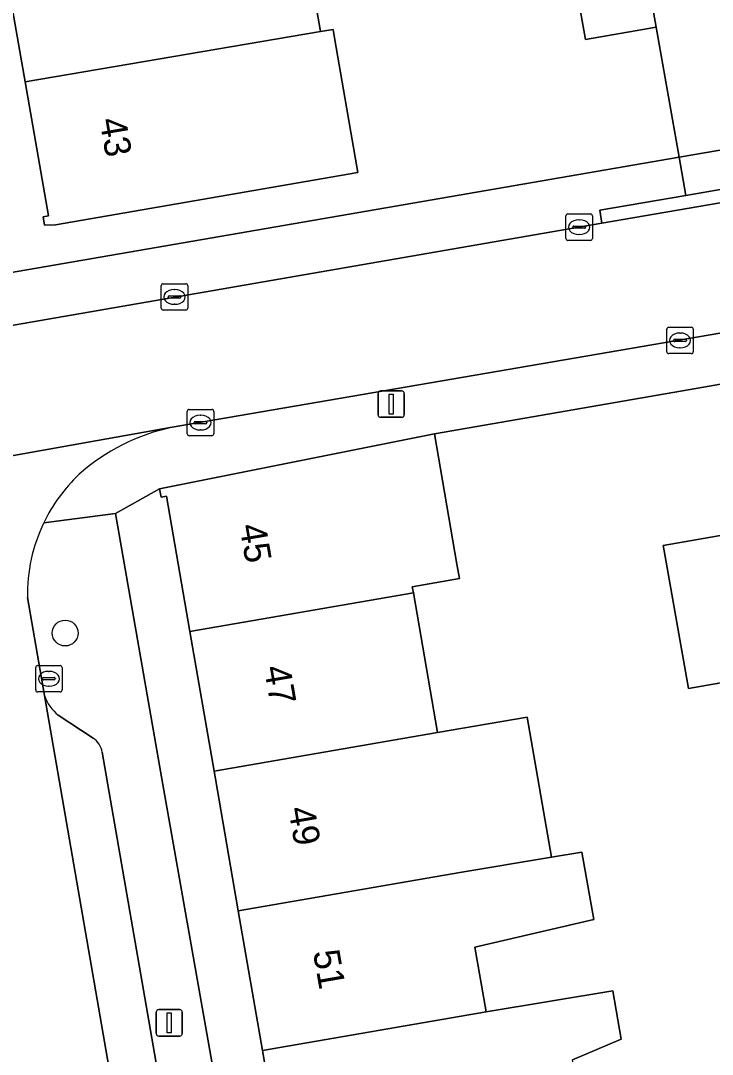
# Model space of a CAD drawing. Extents: x 162879 to 165540, y 384011 to 385181.
# Drawn here: x 164605.71 to 164631.89, y 384489.56 to 384528.71 of the extents above; entities that cross this region are included whole.
import ezdxf

# ---------------------------------------------------------------- set-up
doc = ezdxf.new("R2010")
doc.units = 0
for name, color, linetype in [('IMGEO_Boom', 7, 'Continuous'), ('IMGEO_Erf', 7, 'Continuous'), ('IMGEO_Kolk', 7, 'Continuous'), ('IMGEO_Lichtmast', 7, 'Continuous'), ('IMGEO_Muur', 7, 'Continuous'), ('IMGEO_Pand', 7, 'Continuous'), ('IMGEO_Pand_nummerreeks', 7, 'Continuous'), ('IMGEO_Parkeervlak_open', 7, 'Continuous'), ('IMGEO_Rijbaan_lokaal_open', 7, 'Continuous'), ('IMGEO_Voetpad_open', 7, 'Continuous')]:
    doc.layers.add(name, color=color, linetype=linetype)

msp = doc.modelspace()

# ---------------------------------------------------------------- linework, layer by layer
at = {"layer": 'IMGEO_Boom'}
msp.add_circle((164607.396, 384505.516), 0.489, dxfattribs=at)
at = {"layer": 'IMGEO_Erf'}
for points in [[(164625.78, 384535.379), (164625.195, 384538.663), (164624.816, 384540.78), (164624.438, 384542.896), (164627.136, 384543.372), (164626.291, 384548.164), (164611.333, 384545.582), (164597.844, 384543.262), (164602.136, 384518.615), (164630.635, 384523.533), (164629.766, 384528.462), (164627.088, 384527.99), (164626.711, 384530.128), (164626.334, 384532.264)], [(164605.881, 384526.394), (164604.946, 384531.728), (164604.011, 384537.062), (164603.091, 384542.315), (164602.872, 384542.28), (164602.819, 384542.595), (164611.482, 384544.025), (164611.256, 384545.398), (164614.02, 384545.854), (164615.202, 384539.024), (164616.126, 384533.687), (164617.057, 384528.292), (164617.541, 384528.375), (164617.609, 384527.979), (164618.42, 384523.247), (164618.469, 384522.959), (164607.027, 384520.972), (164606.61, 384520.964), (164606.558, 384521.28), (164606.771, 384521.315)], [(164613.948, 384494.994), (164613.084, 384500), (164613.035, 384500.286), (164612.121, 384505.578), (164611.236, 384510.705), (164611.03, 384510.664), (164610.967, 384510.977), (164609.307, 384510.047), (164611.05, 384500), (164616.694, 384468.061), (164618.377, 384468.358), (164618.326, 384468.715), (164618.477, 384468.753), (164617.601, 384473.827), (164616.688, 384479.119), (164615.775, 384484.411), (164614.861, 384489.702)]]:
    msp.add_lwpolyline(points, close=True, dxfattribs=at)
for points in [[(164636.927, 384515.77), (164631.343, 384514.795), (164621.371, 384513.054), (164622.222, 384508.127), (164622.317, 384507.576), (164620.534, 384507.269), (164620.575, 384507.036), (164621.494, 384501.746), (164624.883, 384502.331), (164625.798, 384497.029), (164626.952, 384497.224), (164627.4, 384494.673), (164622.907, 384493.619), (164623.334, 384491.165), (164628.123, 384491.965), (164628.443, 384490.137), (164626.605, 384489.35)], [(164632.93, 384503.757), (164630.991, 384503.416), (164630.063, 384508.629), (164630.027, 384508.836), (164635.227, 384509.742)]]:
    msp.add_lwpolyline(points, dxfattribs=at)
at = {"layer": 'IMGEO_Kolk'}
for p, q in [((164626.351, 384520.461), (164626.351, 384521.313)), ((164626.426, 384521.387), (164627.278, 384521.387)), ((164627.352, 384521.313), (164627.352, 384520.461)), ((164626.61, 384520.881), (164626.61, 384520.893)), ((164627.048, 384520.844), (164626.65, 384520.844)), ((164626.653, 384520.93), (164627.051, 384520.93)), ((164626.839, 384521.167), (164626.864, 384521.167)), ((164627.094, 384520.893), (164627.094, 384520.881)), ((164626.862, 384520.607), (164626.837, 384520.607)), ((164627.278, 384520.387), (164626.426, 384520.387)), ((164611.033, 384517.818), (164611.033, 384518.67)), ((164611.108, 384518.744), (164611.96, 384518.744)), ((164611.521, 384518.524), (164611.546, 384518.524)), ((164612.034, 384518.67), (164612.034, 384517.818)), ((164611.292, 384518.238), (164611.292, 384518.25)), ((164611.73, 384518.201), (164611.332, 384518.201)), ((164611.335, 384518.287), (164611.733, 384518.287)), ((164611.776, 384518.25), (164611.776, 384518.238)), ((164611.96, 384517.744), (164611.108, 384517.744)), ((164611.544, 384517.964), (164611.519, 384517.964)), ((164630.168, 384516.171), (164630.168, 384517.023)), ((164630.243, 384517.097), (164631.095, 384517.097)), ((164631.169, 384517.023), (164631.169, 384516.171)), ((164630.427, 384516.591), (164630.427, 384516.603)), ((164630.865, 384516.554), (164630.467, 384516.554)), ((164630.47, 384516.64), (164630.868, 384516.64)), ((164630.656, 384516.877), (164630.681, 384516.877)), ((164630.911, 384516.603), (164630.911, 384516.591)), ((164630.679, 384516.317), (164630.654, 384516.317)), ((164631.095, 384516.097), (164630.243, 384516.097)), ((164612.016, 384513.059), (164612.016, 384513.911)), ((164612.091, 384513.985), (164612.943, 384513.985)), ((164613.017, 384513.911), (164613.017, 384513.059)), ((164612.275, 384513.479), (164612.275, 384513.491)), ((164612.713, 384513.442), (164612.315, 384513.442)), ((164612.318, 384513.528), (164612.716, 384513.528)), ((164612.504, 384513.765), (164612.529, 384513.765)), ((164612.759, 384513.491), (164612.759, 384513.479)), ((164612.527, 384513.205), (164612.502, 384513.205)), ((164612.943, 384512.985), (164612.091, 384512.985)), ((164606.281, 384503.359), (164606.281, 384504.211)), ((164606.356, 384504.285), (164607.208, 384504.285)), ((164606.769, 384504.065), (164606.794, 384504.065)), ((164607.282, 384504.211), (164607.282, 384503.359)), ((164606.54, 384503.779), (164606.54, 384503.791)), ((164606.978, 384503.742), (164606.58, 384503.742)), ((164606.583, 384503.828), (164606.981, 384503.828)), ((164607.024, 384503.791), (164607.024, 384503.779)), ((164607.208, 384503.285), (164606.356, 384503.285)), ((164606.792, 384503.505), (164606.767, 384503.505))]:
    msp.add_line(p, q, dxfattribs=at)
for points in [[(164626.351, 384520.461), (164626.351, 384521.313)], [(164626.426, 384521.387), (164627.278, 384521.387)], [(164627.352, 384521.313), (164627.352, 384520.461)], [(164627.278, 384520.387), (164626.426, 384520.387)], [(164611.033, 384517.818), (164611.033, 384518.67)], [(164611.108, 384518.744), (164611.96, 384518.744)], [(164612.034, 384518.67), (164612.034, 384517.818)], [(164611.96, 384517.744), (164611.108, 384517.744)], [(164630.168, 384516.171), (164630.168, 384517.023)], [(164630.243, 384517.097), (164631.095, 384517.097)], [(164631.169, 384517.023), (164631.169, 384516.171)], [(164631.095, 384516.097), (164630.243, 384516.097)], [(164612.016, 384513.059), (164612.016, 384513.911)], [(164612.091, 384513.985), (164612.943, 384513.985)], [(164613.017, 384513.911), (164613.017, 384513.059)], [(164612.943, 384512.985), (164612.091, 384512.985)], [(164606.281, 384503.359), (164606.281, 384504.211)], [(164606.356, 384504.285), (164607.208, 384504.285)], [(164607.282, 384504.211), (164607.282, 384503.359)], [(164607.208, 384503.285), (164606.356, 384503.285)]]:
    msp.add_lwpolyline(points, dxfattribs=at)
for centre, radius, start, end in [((164626.428, 384521.311), 0.0765, 91.552, 178.448), ((164626.428, 384521.311), 0.0765, 91.552, 178.448), ((164627.276, 384521.311), 0.0765, 1.552, 88.448), ((164627.276, 384521.311), 0.0765, 1.552, 88.448), ((164626.65, 384520.89), 0.0403, 85.8775, 175.7526), ((164626.647, 384520.88), 0.0366, 178.938, 274.7102), ((164627.051, 384520.887), 0.043, 264.8664, 352.4533), ((164627.055, 384520.892), 0.0386, 1.7309, 96.639), ((164626.428, 384520.463), 0.0765, 181.552, 268.448), ((164626.428, 384520.463), 0.0765, 181.552, 268.448), ((164627.276, 384520.463), 0.0765, 271.552, 358.448), ((164627.276, 384520.463), 0.0765, 271.552, 358.448), ((164611.11, 384518.668), 0.0765, 91.552, 178.448), ((164611.11, 384518.668), 0.0765, 91.552, 178.448), ((164611.958, 384518.668), 0.0765, 1.552, 88.448), ((164611.958, 384518.668), 0.0765, 1.552, 88.448), ((164611.332, 384518.247), 0.0403, 85.8775, 175.7526), ((164611.329, 384518.237), 0.0366, 178.938, 274.7102), ((164611.733, 384518.244), 0.043, 264.8664, 352.4533), ((164611.737, 384518.249), 0.0386, 1.7309, 96.639), ((164611.11, 384517.82), 0.0765, 181.552, 268.448), ((164611.11, 384517.82), 0.0765, 181.552, 268.448), ((164611.958, 384517.82), 0.0765, 271.552, 358.448), ((164611.958, 384517.82), 0.0765, 271.552, 358.448), ((164630.245, 384517.021), 0.0765, 91.552, 178.448), ((164630.245, 384517.021), 0.0765, 91.552, 178.448), ((164631.093, 384517.021), 0.0765, 1.552, 88.448), ((164631.093, 384517.021), 0.0765, 1.552, 88.448), ((164630.467, 384516.6), 0.0403, 85.8775, 175.7526), ((164630.464, 384516.59), 0.0366, 178.938, 274.7102), ((164630.868, 384516.597), 0.043, 264.8664, 352.4533), ((164630.872, 384516.602), 0.0386, 1.7309, 96.639), ((164630.245, 384516.173), 0.0765, 181.552, 268.448), ((164630.245, 384516.173), 0.0765, 181.552, 268.448), ((164631.093, 384516.173), 0.0765, 271.552, 358.448), ((164631.093, 384516.173), 0.0765, 271.552, 358.448), ((164612.093, 384513.909), 0.0765, 91.552, 178.448), ((164612.093, 384513.909), 0.0765, 91.552, 178.448), ((164612.941, 384513.909), 0.0765, 1.552, 88.448), ((164612.941, 384513.909), 0.0765, 1.552, 88.448), ((164612.315, 384513.488), 0.0403, 85.8775, 175.7526), ((164612.312, 384513.478), 0.0366, 178.938, 274.7102), ((164612.716, 384513.485), 0.043, 264.8664, 352.4533), ((164612.72, 384513.49), 0.0386, 1.7309, 96.639), ((164612.093, 384513.061), 0.0765, 181.552, 268.448), ((164612.093, 384513.061), 0.0765, 181.552, 268.448), ((164612.941, 384513.061), 0.0765, 271.552, 358.448), ((164612.941, 384513.061), 0.0765, 271.552, 358.448), ((164606.358, 384504.209), 0.0765, 91.552, 178.448), ((164606.358, 384504.209), 0.0765, 91.552, 178.448), ((164607.206, 384504.209), 0.0765, 1.552, 88.448), ((164607.206, 384504.209), 0.0765, 1.552, 88.448), ((164606.58, 384503.788), 0.0403, 85.8775, 175.7526), ((164606.577, 384503.778), 0.0366, 178.938, 274.7102), ((164606.981, 384503.785), 0.043, 264.8664, 352.4533), ((164606.985, 384503.79), 0.0386, 1.7309, 96.639), ((164606.358, 384503.361), 0.0765, 181.552, 268.448), ((164606.358, 384503.361), 0.0765, 181.552, 268.448), ((164607.206, 384503.361), 0.0765, 271.552, 358.448), ((164607.206, 384503.361), 0.0765, 271.552, 358.448)]:
    msp.add_arc(centre, radius, start, end, dxfattribs=at)
for centre, major_axis, ratio, start_param, end_param in [((164626.838, 384520.887), (-0.387, 0.002), 0.722429, 4.712389, 7.853982), ((164626.863, 384520.887), (-0.39, 0.002), 0.717154, 1.570796, 4.712389), ((164611.52, 384518.244), (-0.387, 0.002), 0.722429, 4.712389, 7.853982), ((164611.545, 384518.244), (-0.39, 0.002), 0.717154, 1.570796, 4.712389), ((164630.655, 384516.597), (-0.387, 0.002), 0.722429, 4.712389, 7.853982), ((164630.68, 384516.597), (-0.39, 0.002), 0.717154, 1.570796, 4.712389), ((164612.503, 384513.485), (-0.387, 0.002), 0.722429, 4.712389, 7.853982), ((164612.528, 384513.485), (-0.39, 0.002), 0.717154, 1.570796, 4.712389), ((164606.768, 384503.785), (-0.387, 0.002), 0.722429, 4.712389, 7.853982), ((164606.793, 384503.785), (-0.39, 0.002), 0.717154, 1.570796, 4.712389)]:
    msp.add_ellipse(centre, major_axis=major_axis, ratio=ratio, start_param=start_param, end_param=end_param, dxfattribs=at)
at = {"layer": 'IMGEO_Lichtmast'}
for p, q in [((164619.239, 384513.785), (164619.239, 384514.585)), ((164619.239, 384514.585), (164619.239, 384513.785)), ((164619.339, 384514.685), (164620.129, 384514.685)), ((164620.129, 384514.685), (164619.339, 384514.685)), ((164620.229, 384514.585), (164620.229, 384513.785)), ((164620.229, 384513.785), (164620.229, 384514.585)), ((164620.129, 384513.685), (164619.339, 384513.685)), ((164619.339, 384513.685), (164620.129, 384513.685)), ((164610.84, 384490.356), (164610.84, 384491.156)), ((164610.84, 384491.156), (164610.84, 384490.356)), ((164610.94, 384491.256), (164611.73, 384491.256)), ((164611.73, 384491.256), (164610.94, 384491.256)), ((164611.83, 384491.156), (164611.83, 384490.356)), ((164611.83, 384490.356), (164611.83, 384491.156)), ((164611.73, 384490.256), (164610.94, 384490.256)), ((164610.94, 384490.256), (164611.73, 384490.256))]:
    msp.add_line(p, q, dxfattribs=at)
for points in [[(164619.659, 384514.56), (164619.809, 384514.56), (164619.809, 384513.81), (164619.659, 384513.81), (164619.659, 384514.56)], [(164611.26, 384491.131), (164611.41, 384491.131), (164611.41, 384490.381), (164611.26, 384490.381), (164611.26, 384491.131)]]:
    msp.add_lwpolyline(points, dxfattribs=at)
for centre, start, end in [((164619.339, 384514.585), 90, 180), ((164619.339, 384514.585), 90, 180), ((164620.129, 384514.585), 0, 90), ((164620.129, 384514.585), 360, 90), ((164619.339, 384513.785), 180, 270), ((164619.339, 384513.785), 180, 270), ((164620.129, 384513.785), 270, 0), ((164620.129, 384513.785), 270, 0), ((164610.94, 384491.156), 90, 180), ((164610.94, 384491.156), 90, 180), ((164611.73, 384491.156), 0, 90), ((164611.73, 384491.156), 360, 90), ((164610.94, 384490.356), 180, 270), ((164610.94, 384490.356), 180, 270), ((164611.73, 384490.356), 270, 0), ((164611.73, 384490.356), 270, 0)]:
    msp.add_arc(centre, 0.1, start, end, dxfattribs=at)
at = {"layer": 'IMGEO_Muur'}
msp.add_lwpolyline([(164631.343, 384514.795), (164621.371, 384513.054)], dxfattribs=at)
at = {"layer": 'IMGEO_Pand'}
for points in [[(164616.126, 384533.687), (164604.946, 384531.728), (164605.881, 384526.394), (164617.057, 384528.292)], [(164626.711, 384530.128), (164627.088, 384527.99), (164629.766, 384528.462), (164629.389, 384530.6)], [(164605.881, 384526.394), (164606.771, 384521.315), (164606.558, 384521.28), (164606.61, 384520.964), (164607.027, 384520.972), (164618.469, 384522.959), (164618.42, 384523.247), (164617.609, 384527.979), (164617.541, 384528.375), (164617.057, 384528.292)], [(164620.575, 384507.036), (164620.534, 384507.269), (164622.317, 384507.576), (164622.222, 384508.127), (164621.371, 384513.054), (164610.967, 384510.977), (164611.03, 384510.664), (164611.236, 384510.705), (164612.121, 384505.578)], [(164638.276, 384508.029), (164637.905, 384510.158), (164635.227, 384509.742), (164630.027, 384508.836), (164630.063, 384508.629), (164630.991, 384503.416), (164632.93, 384503.757), (164636.171, 384504.327), (164638.839, 384504.796)], [(164613.035, 384500.286), (164621.494, 384501.746), (164620.575, 384507.036), (164612.121, 384505.578)], [(164621.494, 384501.746), (164613.035, 384500.286), (164613.084, 384500), (164613.948, 384494.994), (164622.414, 384496.456), (164625.798, 384497.029), (164624.883, 384502.331)], [(164627.4, 384494.673), (164626.952, 384497.224), (164625.798, 384497.029), (164622.414, 384496.456), (164613.948, 384494.994), (164614.861, 384489.702), (164623.334, 384491.165), (164622.907, 384493.619)], [(164623.334, 384491.165), (164614.861, 384489.702), (164615.775, 384484.411), (164624.255, 384485.865), (164627.136, 384486.326), (164626.605, 384489.35), (164628.443, 384490.137), (164628.123, 384491.965)]]:
    msp.add_lwpolyline(points, close=True, dxfattribs=at)
at = {"layer": 'IMGEO_Parkeervlak_open'}
for points in [[(164606.618, 384503.156), (164612.595, 384468.609)], [(164608.455, 384501.535), (164607.13, 384502.407)], [(164613.958, 384471.281), (164608.799, 384501.001)]]:
    msp.add_lwpolyline(points, dxfattribs=at)
for centre, radius, start, end in [((164608.111, 384503.627), 1.566, 197.5148, 231.1965), ((164608.051, 384500.897), 0.755, 7.9197, 57.6592)]:
    msp.add_arc(centre, radius, start, end, dxfattribs=at)
at = {"layer": 'IMGEO_Rijbaan_lokaal_open'}
for points in [[(164628.463, 384535.849), (164629.012, 384532.736), (164629.389, 384530.6), (164629.766, 384528.462), (164630.635, 384523.533), (164636.47, 384524.54), (164636.447, 384524.668), (164635.846, 384528.177), (164635.312, 384531.296), (164634.78, 384534.406), (164633.794, 384540.003), (164633.253, 384543.107), (164632.711, 384546.221), (164632.195, 384549.182), (164626.291, 384548.164), (164627.136, 384543.372), (164627.51, 384541.254), (164627.883, 384539.137)], [(164636.441, 384517.6), (164646.171, 384519.272), (164647.711, 384519.539), (164646.879, 384524.342), (164637.471, 384522.719), (164627.715, 384521.035), (164602.961, 384516.748), (164587.801, 384514.006), (164588.641, 384509.238), (164591.415, 384509.736), (164592.352, 384509.902), (164611.452, 384513.307)]]:
    msp.add_lwpolyline(points, close=True, dxfattribs=at)
for points in [[(164611.452, 384513.307), (164592.352, 384509.902)], [(164606.618, 384503.156), (164605.968, 384506.862)], [(164601.632, 384503.195), (164602.065, 384500), (164607.857, 384467.046), (164607.889, 384466.874), (164608.133, 384465.453), (164608.764, 384461.813), (164608.969, 384460.622), (164613.856, 384461.463), (164613.678, 384462.467), (164613.16, 384465.401), (164612.595, 384468.609), (164606.618, 384503.156)]]:
    msp.add_lwpolyline(points, dxfattribs=at)
for centre, radius, start, end in [((164613.021, 384505.819), 7.651, 101.8344, 131.8264), ((164612.247, 384506.971), 6.279, 133.5762, 154.3727), ((164612.195, 384506.98), 6.228, 154.2356, 181.0851)]:
    msp.add_arc(centre, radius, start, end, dxfattribs=at)
at = {"layer": 'IMGEO_Voetpad_open'}
for points in [[(164636.689, 384523.091), (164636.47, 384524.54), (164630.635, 384523.533), (164630.887, 384522.089)], [(164637.471, 384522.719), (164637.386, 384523.211), (164636.689, 384523.091), (164630.887, 384522.089), (164627.63, 384521.527), (164627.715, 384521.035)]]:
    msp.add_lwpolyline(points, close=True, dxfattribs=at)
for points in [[(164627.715, 384521.035), (164627.63, 384521.527), (164630.887, 384522.089), (164630.635, 384523.533), (164602.136, 384518.615), (164597.072, 384517.472), (164571.211, 384512.941), (164571.059, 384514.097), (164570.707, 384516.046), (164569.269, 384515.796), (164527.593, 384508.541), (164524.661, 384508.046), (164524.8, 384507.277), (164525.334, 384504.321), (164519.463, 384503.261), (164519.432, 384502.83), (164519.537, 384502.131)], [(164570.226, 384510.932), (164584.395, 384513.443), (164587.801, 384514.006), (164602.961, 384516.748), (164627.715, 384521.035)], [(164621.371, 384513.054), (164631.343, 384514.795), (164636.927, 384515.77), (164636.688, 384517.137), (164636.525, 384517.109), (164636.441, 384517.6), (164611.452, 384513.307)], [(164606.586, 384509.687), (164609.307, 384510.047), (164610.967, 384510.977), (164621.371, 384513.054)], [(164615.685, 384463.139), (164615.137, 384466.271), (164616.954, 384466.587), (164616.694, 384468.061), (164611.05, 384500), (164609.307, 384510.047), (164606.586, 384509.687)], [(164605.968, 384506.862), (164606.618, 384503.156)], [(164607.13, 384502.407), (164608.455, 384501.535)], [(164608.799, 384501.001), (164613.958, 384471.281)]]:
    msp.add_lwpolyline(points, dxfattribs=at)
for centre, radius, start, end in [((164613.021, 384505.819), 7.651, 101.8344, 131.8264), ((164612.247, 384506.971), 6.279, 133.5762, 154.3727), ((164612.195, 384506.98), 6.228, 154.2356, 181.0851), ((164608.111, 384503.627), 1.566, 197.5148, 231.1965), ((164608.051, 384500.897), 0.755, 7.9197, 57.6592)]:
    msp.add_arc(centre, radius, start, end, dxfattribs=at)

# ---------------------------------------------------------------- texts
at = {"layer": 'IMGEO_Pand_nummerreeks'}
for s, rotation, p in [('43', 279.9395, (164608.692, 384524.953)), ('45', 279.7944, (164613.988, 384509.579)), ('47', 279.7944, (164614.914, 384504.212)), ('49', 279.7916, (164615.837, 384498.87)), ('51', 279.7916, (164616.774, 384493.443))]:
    msp.add_text(s, height=1, rotation=rotation, dxfattribs=at).set_placement(p)

doc.saveas('drawing.dxf')
